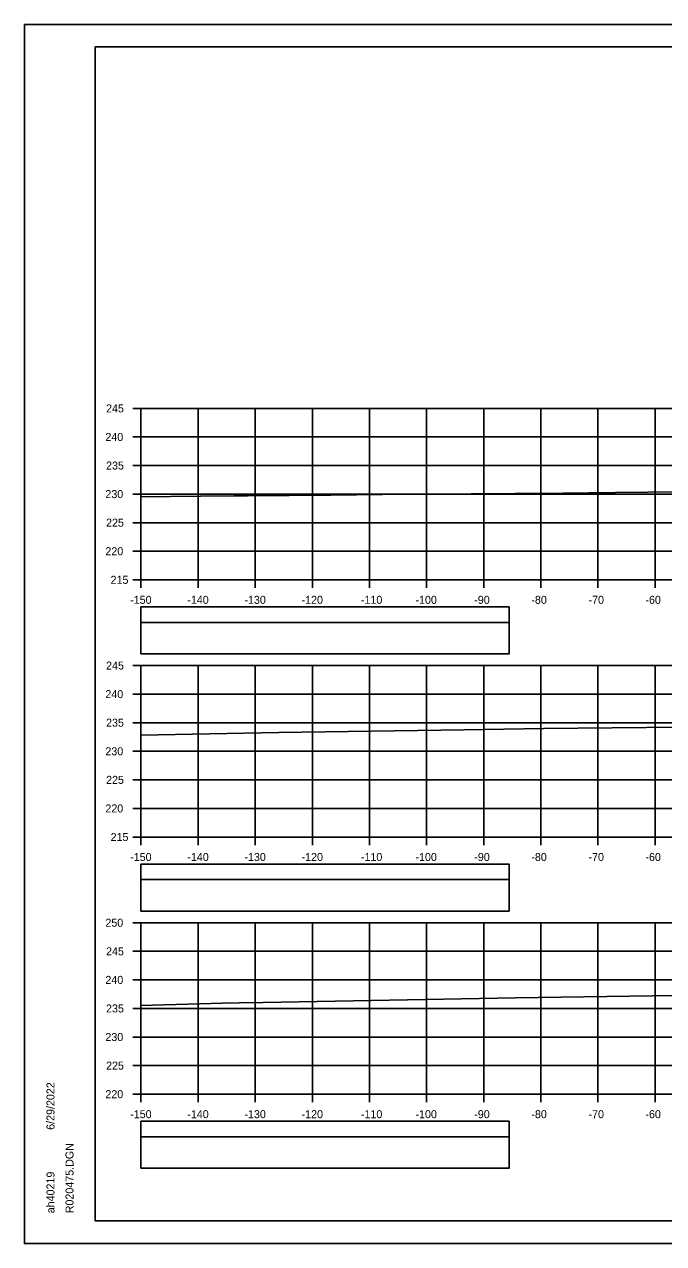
# Model space of a CAD drawing. Extents: x 1386544 to 1388153, y 379785 to 390999.
# Drawn here: x 1387189.3 to 1387301.2, y 388652.2 to 388865.6 of the extents above; entities that cross this region are included whole.
import ezdxf

# ---------------------------------------------------------------- set-up
doc = ezdxf.new("R2010")
doc.units = 0
for name, color, linetype in [('R_Axis', 7, 'Continuous'), ('R_Axis Annot', 7, 'Continuous'), ('R_Border', 7, 'Continuous'), ('R_Exist Surface', 7, 'Continuous'), ('R_Grid', 7, 'Continuous'), ('R_No Plot', 7, 'Continuous')]:
    doc.layers.add(name, color=color, linetype=linetype)

msp = doc.modelspace()

# ---------------------------------------------------------------- linework, layer by layer
at = {"layer": 'R_Axis'}
for p, q in [((1387208.28, 388798.37), (1387209.68, 388798.37)), ((1387209.68, 388768.37), (1387209.68, 388798.37)), ((1387208.28, 388793.37), (1387209.68, 388793.37)), ((1387208.28, 388788.37), (1387209.68, 388788.37)), ((1387208.28, 388783.37), (1387209.68, 388783.37)), ((1387208.28, 388778.37), (1387209.68, 388778.37)), ((1387208.28, 388773.37), (1387209.68, 388773.37)), ((1387208.28, 388768.37), (1387209.68, 388768.37)), ((1387209.68, 388768.37), (1387509.68, 388768.37)), ((1387209.68, 388766.97), (1387209.68, 388768.37)), ((1387219.68, 388766.97), (1387219.68, 388768.37)), ((1387229.68, 388766.97), (1387229.68, 388768.37)), ((1387239.68, 388766.97), (1387239.68, 388768.37)), ((1387249.68, 388766.97), (1387249.68, 388768.37)), ((1387259.68, 388766.97), (1387259.68, 388768.37)), ((1387269.68, 388766.97), (1387269.68, 388768.37)), ((1387279.68, 388766.97), (1387279.68, 388768.37)), ((1387289.68, 388766.97), (1387289.68, 388768.37)), ((1387299.68, 388766.97), (1387299.68, 388768.37)), ((1387208.28, 388753.37), (1387209.68, 388753.37)), ((1387209.68, 388723.37), (1387209.68, 388753.37)), ((1387208.28, 388748.37), (1387209.68, 388748.37)), ((1387208.28, 388743.37), (1387209.68, 388743.37)), ((1387208.28, 388738.37), (1387209.68, 388738.37)), ((1387208.28, 388733.37), (1387209.68, 388733.37)), ((1387208.28, 388728.37), (1387209.68, 388728.37)), ((1387208.28, 388723.37), (1387209.68, 388723.37)), ((1387209.68, 388723.37), (1387509.68, 388723.37)), ((1387209.68, 388721.97), (1387209.68, 388723.37)), ((1387219.68, 388721.97), (1387219.68, 388723.37)), ((1387229.68, 388721.97), (1387229.68, 388723.37)), ((1387239.68, 388721.97), (1387239.68, 388723.37)), ((1387249.68, 388721.97), (1387249.68, 388723.37)), ((1387259.68, 388721.97), (1387259.68, 388723.37)), ((1387269.68, 388721.97), (1387269.68, 388723.37)), ((1387279.68, 388721.97), (1387279.68, 388723.37)), ((1387289.68, 388721.97), (1387289.68, 388723.37)), ((1387299.68, 388721.97), (1387299.68, 388723.37)), ((1387208.28, 388708.37), (1387209.68, 388708.37)), ((1387209.68, 388678.37), (1387209.68, 388708.37)), ((1387208.28, 388703.37), (1387209.68, 388703.37)), ((1387208.28, 388698.37), (1387209.68, 388698.37)), ((1387208.28, 388693.37), (1387209.68, 388693.37)), ((1387208.28, 388688.37), (1387209.68, 388688.37)), ((1387208.28, 388683.37), (1387209.68, 388683.37)), ((1387208.28, 388678.37), (1387209.68, 388678.37)), ((1387209.68, 388678.37), (1387509.68, 388678.37)), ((1387209.68, 388676.97), (1387209.68, 388678.37)), ((1387219.68, 388676.97), (1387219.68, 388678.37)), ((1387229.68, 388676.97), (1387229.68, 388678.37)), ((1387239.68, 388676.97), (1387239.68, 388678.37)), ((1387249.68, 388676.97), (1387249.68, 388678.37)), ((1387259.68, 388676.97), (1387259.68, 388678.37)), ((1387269.68, 388676.97), (1387269.68, 388678.37)), ((1387279.68, 388676.97), (1387279.68, 388678.37)), ((1387289.68, 388676.97), (1387289.68, 388678.37)), ((1387299.68, 388676.97), (1387299.68, 388678.37))]:
    msp.add_line(p, q, dxfattribs=at)
at = {"layer": 'R_Axis Annot'}
for points in [[(1387209.68, 388760.93), (1387274.11, 388760.93), (1387274.11, 388763.64), (1387209.68, 388763.64)], [(1387209.68, 388755.4), (1387274.11, 388755.4), (1387274.11, 388760.93), (1387209.68, 388760.93)], [(1387209.68, 388715.93), (1387274.11, 388715.93), (1387274.11, 388718.64), (1387209.68, 388718.64)], [(1387209.68, 388710.4), (1387274.11, 388710.4), (1387274.11, 388715.93), (1387209.68, 388715.93)], [(1387209.68, 388670.93), (1387274.11, 388670.93), (1387274.11, 388673.64), (1387209.68, 388673.64)], [(1387209.68, 388665.4), (1387274.11, 388665.4), (1387274.11, 388670.93), (1387209.68, 388670.93)]]:
    msp.add_lwpolyline(points, close=True, dxfattribs=at)
at = {"layer": 'R_Border'}
for p, q in [((1387201.68, 388861.66), (1387517.86, 388861.66)), ((1387201.68, 388656.2), (1387201.68, 388861.66)), ((1387201.68, 388656.2), (1387201.68, 388656.2)), ((1387517.86, 388656.2), (1387201.68, 388656.2))]:
    msp.add_line(p, q, dxfattribs=at)
at = {"layer": 'R_Exist Surface'}
for points in [[(1387209.68, 388782.87), (1387220.1, 388782.98), (1387225.96, 388783.04), (1387228.32, 388783.06), (1387242.94, 388783.21), (1387251.98, 388783.28), (1387259.69, 388783.35), (1387275.16, 388783.47), (1387276.22, 388783.47), (1387278.92, 388783.49), (1387292.72, 388783.67), (1387298.42, 388783.73), (1387309, 388783.85)], [(1387209.68, 388741.21), (1387233.79, 388741.64), (1387266.18, 388742.12), (1387280.18, 388742.34), (1387316.06, 388742.73), (1387323.9, 388742.8), (1387348.15, 388742.99), (1387376.74, 388743.16), (1387379.36, 388743.18), (1387383.49, 388743.19), (1387410.53, 388743.31), (1387428.61, 388743.34), (1387442.67, 388743.32), (1387468.93, 388743.23), (1387476.16, 388743.21), (1387480.41, 388743.19), (1387509.61, 388742.99), (1387509.68, 388742.99)], [(1387209.68, 388693.86), (1387219.92, 388694.17), (1387223.94, 388694.29), (1387226.86, 388694.37), (1387231.05, 388694.44), (1387275.22, 388695.2), (1387303.21, 388695.63), (1387313.88, 388695.79), (1387321.22, 388695.9), (1387334.59, 388696.08), (1387366.07, 388696.47), (1387396.22, 388696.76), (1387413.99, 388696.93), (1387430.97, 388697.08), (1387461.23, 388697.3), (1387492.16, 388697.2), (1387509.68, 388697.14)]]:
    msp.add_lwpolyline(points, dxfattribs=at)
at = {"layer": 'R_Grid'}
for p, q in [((1387209.68, 388798.37), (1387509.68, 388798.37)), ((1387209.68, 388768.37), (1387209.68, 388798.37)), ((1387219.68, 388768.37), (1387219.68, 388798.37)), ((1387229.68, 388768.37), (1387229.68, 388798.37)), ((1387239.68, 388768.37), (1387239.68, 388798.37)), ((1387249.68, 388768.37), (1387249.68, 388798.37)), ((1387259.68, 388768.37), (1387259.68, 388798.37)), ((1387269.68, 388768.37), (1387269.68, 388798.37)), ((1387279.68, 388768.37), (1387279.68, 388798.37)), ((1387289.68, 388768.37), (1387289.68, 388798.37)), ((1387299.68, 388768.37), (1387299.68, 388798.37)), ((1387209.68, 388793.37), (1387509.68, 388793.37)), ((1387209.68, 388788.37), (1387509.68, 388788.37)), ((1387209.68, 388783.37), (1387509.68, 388783.37)), ((1387209.68, 388778.37), (1387509.68, 388778.37)), ((1387209.68, 388773.37), (1387509.68, 388773.37)), ((1387209.68, 388768.37), (1387509.68, 388768.37)), ((1387209.68, 388753.37), (1387509.68, 388753.37)), ((1387209.68, 388723.37), (1387209.68, 388753.37)), ((1387219.68, 388723.37), (1387219.68, 388753.37)), ((1387229.68, 388723.37), (1387229.68, 388753.37)), ((1387239.68, 388723.37), (1387239.68, 388753.37)), ((1387249.68, 388723.37), (1387249.68, 388753.37)), ((1387259.68, 388723.37), (1387259.68, 388753.37)), ((1387269.68, 388723.37), (1387269.68, 388753.37)), ((1387279.68, 388723.37), (1387279.68, 388753.37)), ((1387289.68, 388723.37), (1387289.68, 388753.37)), ((1387299.68, 388723.37), (1387299.68, 388753.37)), ((1387209.68, 388748.37), (1387509.68, 388748.37)), ((1387209.68, 388743.37), (1387509.68, 388743.37)), ((1387209.68, 388738.37), (1387509.68, 388738.37)), ((1387209.68, 388733.37), (1387509.68, 388733.37)), ((1387209.68, 388728.37), (1387509.68, 388728.37)), ((1387209.68, 388723.37), (1387509.68, 388723.37)), ((1387209.68, 388708.37), (1387509.68, 388708.37)), ((1387209.68, 388678.37), (1387209.68, 388708.37)), ((1387219.68, 388678.37), (1387219.68, 388708.37)), ((1387229.68, 388678.37), (1387229.68, 388708.37)), ((1387239.68, 388678.37), (1387239.68, 388708.37)), ((1387249.68, 388678.37), (1387249.68, 388708.37)), ((1387259.68, 388678.37), (1387259.68, 388708.37)), ((1387269.68, 388678.37), (1387269.68, 388708.37)), ((1387279.68, 388678.37), (1387279.68, 388708.37)), ((1387289.68, 388678.37), (1387289.68, 388708.37)), ((1387299.68, 388678.37), (1387299.68, 388708.37)), ((1387209.68, 388703.37), (1387509.68, 388703.37)), ((1387209.68, 388698.37), (1387509.68, 388698.37)), ((1387209.68, 388693.37), (1387509.68, 388693.37)), ((1387209.68, 388688.37), (1387509.68, 388688.37)), ((1387209.68, 388683.37), (1387509.68, 388683.37)), ((1387209.68, 388678.37), (1387509.68, 388678.37))]:
    msp.add_line(p, q, dxfattribs=at)
at = {"layer": 'R_No Plot'}
for p, q in [((1387189.28, 388865.56), (1387522.61, 388865.56)), ((1387189.28, 388652.23), (1387522.61, 388652.23))]:
    msp.add_line(p, q, dxfattribs=at)
for points in [[(1387189.27, 388865.56), (1387522.61, 388865.56), (1387522.61, 388652.22), (1387189.27, 388652.22)], [(1387435.6, 388861.66), (1387455.22, 388861.66), (1387455.22, 388851.78), (1387471.33, 388851.78), (1387494.53, 388851.78), (1387494.53, 388827.45), (1387517.86, 388827.45), (1387517.86, 388656.2), (1387201.68, 388656.2), (1387201.68, 388861.66)]]:
    msp.add_lwpolyline(points, close=True, dxfattribs=at)

# ---------------------------------------------------------------- texts
at = {"layer": 'R_Axis Annot'}
for s, p in [('245', (1387203.57, 388797.67)), ('240', (1387203.45, 388792.67)), ('235', (1387203.57, 388787.67)), ('230', (1387203.45, 388782.67)), ('225', (1387203.57, 388777.67)), ('220', (1387203.45, 388772.67)), ('215', (1387204.36, 388767.67)), ('-150', (1387207.79, 388764.17)), ('-140', (1387217.79, 388764.17)), ('-130', (1387227.79, 388764.17)), ('-120', (1387237.79, 388764.17)), ('-110', (1387248.18, 388764.17)), ('-100', (1387257.73, 388764.17)), ('-90', (1387268.02, 388764.17)), ('-80', (1387278.02, 388764.17)), ('-70', (1387288.02, 388764.17)), ('-60', (1387297.98, 388764.17)), ('245', (1387203.57, 388752.67)), ('240', (1387203.45, 388747.67)), ('235', (1387203.57, 388742.67)), ('230', (1387203.45, 388737.67)), ('225', (1387203.57, 388732.67)), ('220', (1387203.45, 388727.67)), ('215', (1387204.36, 388722.67)), ('-150', (1387207.79, 388719.17)), ('-140', (1387217.79, 388719.17)), ('-130', (1387227.79, 388719.17)), ('-120', (1387237.79, 388719.17)), ('-110', (1387248.18, 388719.17)), ('-100', (1387257.73, 388719.17)), ('-90', (1387268.02, 388719.17)), ('-80', (1387278.02, 388719.17)), ('-70', (1387288.02, 388719.17)), ('-60', (1387297.98, 388719.17)), ('250', (1387203.45, 388707.67)), ('245', (1387203.57, 388702.67)), ('240', (1387203.45, 388697.67)), ('235', (1387203.57, 388692.67)), ('230', (1387203.45, 388687.67)), ('225', (1387203.57, 388682.67)), ('220', (1387203.45, 388677.67)), ('-150', (1387207.79, 388674.17)), ('-140', (1387217.79, 388674.17)), ('-130', (1387227.79, 388674.17)), ('-120', (1387237.79, 388674.17)), ('-110', (1387248.18, 388674.17)), ('-100', (1387257.73, 388674.17)), ('-90', (1387268.02, 388674.17)), ('-80', (1387278.02, 388674.17)), ('-70', (1387288.02, 388674.17)), ('-60', (1387297.98, 388674.17))]:
    msp.add_text(s, height=1.4, dxfattribs=at).set_placement(p)
at = {"layer": 'R_Border'}
for s, p in [('6/29/2022', (1387194.54, 388672.13)), ('R020475.DGN', (1387197.87, 388657.53)), ('ah40219', (1387194.54, 388657.53))]:
    msp.add_text(s, height=1.4, rotation=90, dxfattribs=at).set_placement(p)

doc.saveas('drawing.dxf')
